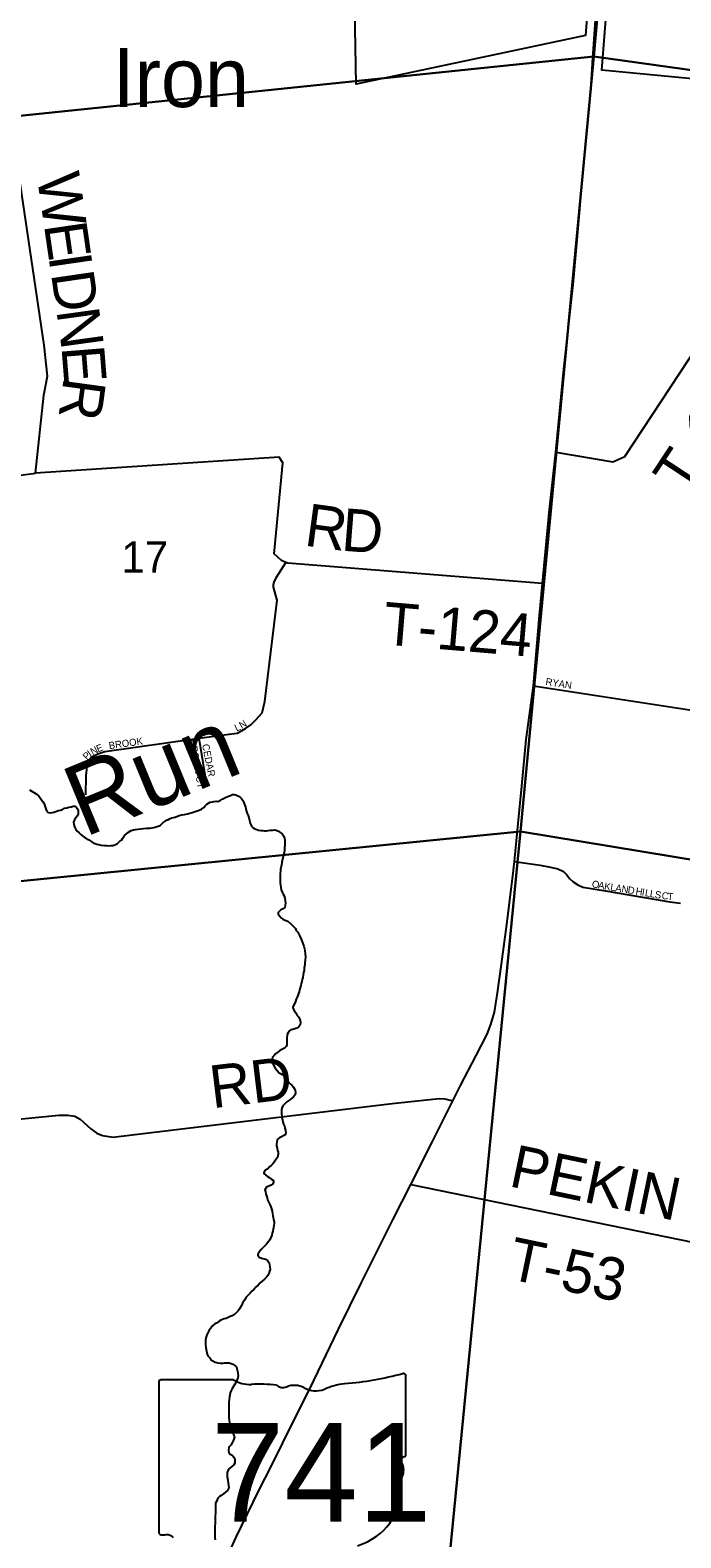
# Model space of a CAD drawing. Extents: x 1310247 to 1664935, y 284496 to 704931.
# Drawn here: x 1475018 to 1479599, y 551400 to 562017 of the extents above; entities that cross this region are included whole.
import ezdxf

# ---------------------------------------------------------------- set-up
doc = ezdxf.new("R2010")
doc.units = 0
for name, color, linetype in [('GM_P_State_Location', 7, 'Continuous'), ('GM_X_Airport_Class_2', 7, 'Continuous'), ('GM_X_County', 7, 'Continuous'), ('GM_X_County_Subdivision_Text', 7, 'Continuous'), ('GM_X_Interstate_Route', 7, 'Continuous'), ('GM_X_Interstate_Shield', 7, 'Continuous'), ('GM_X_Major_Lake_Text', 7, 'Continuous'), ('GM_X_Minor_Lake_Text', 7, 'Continuous'), ('GM_X_Minor_River_Text', 7, 'Continuous'), ('GM_X_State_Location', 7, 'Continuous'), ('GM_X_Township_Subdivision', 7, 'Continuous'), ('GM_X_Unincorporated_Location', 7, 'Continuous'), ('GM_X_US_Location', 7, 'Continuous')]:
    doc.layers.add(name, color=color, linetype=linetype)

msp = doc.modelspace()

# ---------------------------------------------------------------- linework, layer by layer
at = {"layer": 'GM_X_Airport_Class_2'}
for p, q in [((1477664, 551987), (1477664, 552539)), ((1475923, 552495), (1475923, 551438)), ((1476450, 552513), (1475941, 552513)), ((1477664, 551987), (1477664, 551987))]:
    msp.add_line(p, q, dxfattribs=at)
for centre, major_axis, start_param, end_param in [((1477044, 553954), (1845, 0), 4.814394, 5.042369), ((1477644, 552542), (19.4, 0), 6.141152, 7.989035), ((1475943, 552497), (20.2, 0), 1.712693, 3.28349), ((1476572, 552636), (196, 0), 4.042523, 4.731795), ((1476636, 551920), (702, 0), 1.404758, 1.657858), ((1476796, 552503), (56.4, 0), 3.836095, 5.185415), ((1476879, 552380), (117, 0), 0.950623, 2.079405), ((1477030, 552548), (141, 0), 4.081561, 5.145723), ((1477279, 552190), (371, 0), 1.699011, 2.107814), ((1477659, 551946), (30, 0), 1.883978, 3.671073), ((1477468, 551876), (180, 0), 5.934695, 6.695948), ((1477643, 551984), (20.7, 0), 5.05454, 6.418171), ((1477733, 551755), (131, 0), 2.387724, 3.262537), ((1477147, 551685), (462, 0), 5.101752, 6.440018), ((1475944, 551436), (20.3, 0), 3.00124, 4.508301), ((1475947, 551544), (155, 0), 4.665946, 4.897461), ((1475978, 551377), (56, 0), 0.519207, 1.627899)]:
    msp.add_ellipse(centre, major_axis=major_axis, ratio=0.8, start_param=start_param, end_param=end_param, dxfattribs=at)
at = {"layer": 'GM_X_County'}
for points in [[(1479479, 567338), (1478986, 561830), (1473262, 561240), (1473764, 566593)], [(1479479, 567338), (1484985, 566465), (1484514, 561059), (1478986, 561830)], [(1478986, 561830), (1478470, 556373), (1472773, 555809), (1473262, 561240)], [(1478986, 561830), (1484514, 561059), (1483996, 555463), (1478470, 556373)], [(1472773, 555809), (1478470, 556373), (1477951, 551069), (1472356, 551176)], [(1478470, 556373), (1483996, 555463), (1483405, 549963), (1478580, 551057), (1477951, 551069)]]:
    msp.add_lwpolyline(points, close=True, dxfattribs=at)
at = {"layer": 'GM_X_County_Subdivision_Text'}
for points in [[(1475055, 558898), (1475113, 559446), (1475139, 559580), (1475117, 559798), (1474937, 561005), (1474885, 561308), (1474899, 561446), (1474913, 561588), (1474913, 561588)], [(1478720, 559045), (1479121, 558977), (1479205, 559015), (1480871, 561545)], [(1478625, 558119), (1476833, 558263), (1476817, 558269), (1476787, 558281), (1476736, 558330), (1476797, 558969), (1476770, 559010), (1475055, 558898)], [(1473036, 558667), (1473262, 558691), (1473430, 558703), (1474218, 558785), (1475055, 558898)], [(1472632, 554062), (1472642, 554074), (1472655, 554085), (1472677, 554097), (1472713, 554106), (1472748, 554111), (1473324, 554171), (1474361, 554285), (1474817, 554335), (1475220, 554376), (1475282, 554377), (1475333, 554369), (1475370, 554348), (1475444, 554279), (1475487, 554250), (1475527, 554233), (1475602, 554220), (1475736, 554238), (1477566, 554457), (1477898, 554494), (1477938, 554491), (1477993, 554477)], [(1477698, 553888), (1481196, 553171), (1483684, 552728), (1488576, 551945), (1488918, 551893)]]:
    msp.add_lwpolyline(points, dxfattribs=at)
at = {"layer": 'GM_X_Interstate_Shield'}
for points in [[(1478982, 561852), (1478997, 562054), (1479001, 562118)], [(1477698, 553888), (1477850, 554190), (1477993, 554477), (1478049, 554584), (1478159, 554797), (1478235, 554947), (1478261, 555015), (1478287, 555102), (1478309, 555237), (1478337, 555439), (1478374, 555718), (1478416, 556062), (1478429, 556163), (1478455, 556431), (1478480, 556692), (1478511, 557021), (1478561, 557400), (1478605, 557895), (1478625, 558119), (1478675, 558641), (1478720, 559045), (1478776, 559630), (1478841, 560226), (1478864, 560486), (1478898, 560867), (1478937, 561291), (1478963, 561559), (1478977, 561779), (1478978, 561789), (1478982, 561852)], [(1475422, 549220), (1475567, 549518), (1475725, 549839), (1475868, 550129), (1475942, 550277), (1476008, 550412), (1476077, 550556), (1476132, 550667), (1476183, 550775), (1476248, 550916), (1476326, 551089), (1476468, 551404), (1476628, 551733), (1476716, 551907), (1476795, 552064), (1476891, 552259), (1476986, 552448), (1477190, 552868), (1477349, 553194), (1477438, 553372), (1477571, 553639), (1477698, 553888)]]:
    msp.add_lwpolyline(points, dxfattribs=at)
at = {"layer": 'GM_X_Major_Lake_Text'}
for points in [[(1481447, 561504), (1479042, 561734), (1479217, 563934)], [(1478989, 562778), (1478928, 561979), (1477313, 561636), (1477287, 563080)]]:
    msp.add_lwpolyline(points, dxfattribs=at)
at = {"layer": 'GM_X_Minor_River_Text'}
for points in [[(1475013, 556666), (1475025, 556659), (1475037, 556653), (1475049, 556647), (1475061, 556640), (1475078, 556622), (1475088, 556610), (1475098, 556597), (1475106, 556585), (1475115, 556573), (1475119, 556561), (1475123, 556547), (1475128, 556534), (1475132, 556522), (1475144, 556508), (1475160, 556506), (1475174, 556507), (1475186, 556509), (1475204, 556516), (1475218, 556522), (1475232, 556524), (1475245, 556529), (1475259, 556537), (1475275, 556541), (1475291, 556544), (1475307, 556548), (1475321, 556552), (1475333, 556551), (1475345, 556543), (1475355, 556527), (1475356, 556509), (1475356, 556495), (1475350, 556481), (1475339, 556469), (1475329, 556455), (1475323, 556439), (1475326, 556423), (1475330, 556407), (1475337, 556393), (1475349, 556376), (1475363, 556364), (1475375, 556352), (1475388, 556341), (1475406, 556329), (1475430, 556314), (1475451, 556300), (1475463, 556291), (1475475, 556289), (1475487, 556285), (1475501, 556282), (1475519, 556278), (1475541, 556275), (1475559, 556275), (1475577, 556272), (1475589, 556274), (1475603, 556276), (1475618, 556281), (1475632, 556289), (1475648, 556303), (1475660, 556312), (1475667, 556324), (1475683, 556346), (1475696, 556358), (1475710, 556369), (1475730, 556381), (1475745, 556386), (1475759, 556388), (1475777, 556390), (1475797, 556393), (1475815, 556395), (1475837, 556396), (1475849, 556398), (1475861, 556398), (1475877, 556399), (1475898, 556403), (1475920, 556410), (1475934, 556416), (1475953, 556435), (1475965, 556445), (1475977, 556453), (1475991, 556459), (1476003, 556464), (1476016, 556470), (1476040, 556475), (1476068, 556487), (1476086, 556490), (1476105, 556494)], [(1476105, 556494), (1476125, 556497), (1476143, 556503), (1476159, 556507), (1476173, 556512), (1476187, 556516), (1476208, 556523), (1476224, 556531), (1476240, 556543), (1476251, 556554), (1476261, 556566), (1476273, 556574), (1476285, 556580), (1476301, 556583), (1476314, 556585), (1476328, 556587), (1476340, 556586), (1476356, 556592), (1476370, 556602), (1476388, 556611), (1476403, 556617), (1476415, 556623), (1476429, 556628), (1476443, 556634), (1476455, 556634), (1476467, 556631), (1476481, 556625), (1476493, 556619), (1476505, 556606), (1476516, 556592), (1476522, 556578), (1476526, 556564), (1476533, 556547), (1476537, 556531), (1476542, 556515), (1476546, 556501), (1476552, 556487), (1476557, 556472), (1476563, 556452), (1476568, 556432), (1476576, 556412), (1476588, 556399), (1476600, 556393), (1476613, 556387), (1476625, 556382), (1476643, 556380), (1476657, 556380), (1476669, 556379), (1476681, 556379), (1476694, 556381), (1476708, 556382), (1476726, 556384), (1476738, 556386), (1476750, 556383), (1476766, 556375), (1476779, 556367), (1476793, 556356), (1476801, 556342), (1476809, 556326), (1476812, 556310), (1476812, 556298), (1476811, 556277), (1476809, 556261), (1476808, 556241), (1476806, 556225), (1476802, 556209), (1476799, 556198), (1476792, 556168), (1476790, 556156), (1476788, 556140), (1476785, 556126), (1476781, 556108), (1476781, 556096), (1476778, 556078), (1476778, 556062), (1476777, 556042), (1476777, 556025), (1476778, 556011), (1476780, 555993), (1476784, 555979), (1476785, 555963), (1476793, 555947), (1476800, 555933), (1476806, 555920), (1476810, 555904), (1476813, 555886), (1476815, 555872), (1476814, 555852), (1476810, 555838), (1476798, 555828), (1476781, 555819), (1476765, 555803), (1476765, 555791), (1476774, 555779), (1476786, 555766), (1476798, 555756), (1476818, 555748), (1476832, 555741), (1476855, 555721), (1476873, 555704), (1476885, 555690)], [(1476885, 555690), (1476890, 555677), (1476902, 555665), (1476910, 555651), (1476917, 555637), (1476927, 555616), (1476931, 555604), (1476938, 555584), (1476944, 555566), (1476949, 555548), (1476951, 555534), (1476954, 555515), (1476956, 555489), (1476955, 555469), (1476953, 555449), (1476952, 555437), (1476948, 555411), (1476947, 555395), (1476943, 555381), (1476940, 555365), (1476938, 555345), (1476934, 555331), (1476931, 555317), (1476927, 555303), (1476924, 555289), (1476918, 555273), (1476914, 555258), (1476911, 555244), (1476907, 555232), (1476903, 555218), (1476898, 555206), (1476890, 555194), (1476885, 555176), (1476881, 555164), (1476873, 555148), (1476868, 555136), (1476870, 555124), (1476878, 555108), (1476889, 555096), (1476897, 555079), (1476909, 555067), (1476914, 555055), (1476918, 555043), (1476922, 555027), (1476919, 555013), (1476909, 554999), (1476895, 554989), (1476881, 554985), (1476868, 554980), (1476854, 554978), (1476840, 554968), (1476834, 554956), (1476827, 554943), (1476825, 554915), (1476826, 554898), (1476826, 554886), (1476826, 554872), (1476821, 554860), (1476809, 554849), (1476795, 554841), (1476774, 554830), (1476762, 554820), (1476746, 554808), (1476737, 554796), (1476725, 554785), (1476721, 554769), (1476722, 554753), (1476726, 554740), (1476733, 554724), (1476743, 554706), (1476757, 554690), (1476772, 554675), (1476786, 554667), (1476798, 554660), (1476810, 554654), (1476817, 554638), (1476827, 554624), (1476837, 554609), (1476849, 554597), (1476860, 554587), (1476872, 554574), (1476880, 554562), (1476883, 554550), (1476885, 554536), (1476883, 554520), (1476872, 554506), (1476858, 554494), (1476846, 554485), (1476825, 554471), (1476813, 554457), (1476798, 554442), (1476790, 554426), (1476788, 554414), (1476787, 554398), (1476787, 554386), (1476789, 554374), (1476790, 554358), (1476794, 554343), (1476798, 554327), (1476801, 554313), (1476809, 554299)], [(1476809, 554299), (1476812, 554285), (1476816, 554267), (1476818, 554253), (1476815, 554241), (1476803, 554233), (1476787, 554223), (1476773, 554216), (1476760, 554206), (1476754, 554188), (1476753, 554174), (1476753, 554160), (1476757, 554144), (1476760, 554128), (1476764, 554115), (1476764, 554101), (1476761, 554089), (1476759, 554077), (1476751, 554066), (1476740, 554052), (1476730, 554036), (1476718, 554024), (1476703, 554013), (1476691, 553999), (1476674, 553989), (1476666, 553977), (1476664, 553965), (1476678, 553953), (1476689, 553945), (1476701, 553938), (1476719, 553924), (1476731, 553916), (1476732, 553904), (1476726, 553892), (1476714, 553882), (1476698, 553876), (1476683, 553869), (1476671, 553851), (1476675, 553835), (1476678, 553821), (1476682, 553808), (1476686, 553794), (1476689, 553780), (1476697, 553766), (1476706, 553746), (1476712, 553731), (1476718, 553717), (1476721, 553701), (1476725, 553683), (1476726, 553667), (1476730, 553655), (1476732, 553641), (1476735, 553626), (1476737, 553614), (1476733, 553598), (1476732, 553586), (1476730, 553574), (1476726, 553559), (1476723, 553545), (1476719, 553531), (1476715, 553519), (1476710, 553507), (1476702, 553495), (1476692, 553479), (1476681, 553467), (1476669, 553454), (1476656, 553442), (1476644, 553430), (1476634, 553418), (1476623, 553403), (1476621, 553389), (1476631, 553376), (1476647, 553370), (1476665, 553365), (1476676, 553361), (1476688, 553353), (1476700, 553336), (1476704, 553322), (1476705, 553308), (1476707, 553290), (1476704, 553278), (1476698, 553262), (1476692, 553248), (1476683, 553236), (1476669, 553221), (1476652, 553207), (1476638, 553195), (1476624, 553178), (1476609, 553166), (1476593, 553148), (1476578, 553137), (1476566, 553123), (1476550, 553107), (1476539, 553094), (1476527, 553074), (1476514, 553052), (1476504, 553032), (1476493, 553012), (1476483, 552999), (1476468, 552983), (1476456, 552973)], [(1476456, 552973), (1476440, 552964), (1476425, 552958), (1476413, 552952), (1476399, 552945), (1476385, 552941), (1476373, 552937), (1476360, 552932), (1476348, 552926), (1476334, 552914), (1476318, 552907), (1476301, 552893), (1476289, 552877), (1476278, 552861), (1476268, 552844), (1476262, 552828), (1476257, 552814), (1476253, 552792), (1476252, 552764), (1476255, 552740), (1476259, 552715), (1476264, 552693), (1476270, 552681), (1476283, 552667), (1476291, 552654), (1476305, 552646), (1476321, 552636), (1476339, 552631), (1476359, 552629), (1476377, 552630), (1476389, 552632), (1476403, 552631), (1476419, 552631), (1476433, 552627), (1476445, 552622), (1476459, 552614), (1476470, 552604), (1476474, 552592), (1476478, 552573), (1476481, 552557), (1476483, 552543), (1476479, 552527), (1476474, 552511), (1476468, 552497), (1476459, 552482), (1476453, 552470), (1476441, 552452), (1476432, 552438), (1476426, 552420), (1476423, 552404), (1476421, 552392), (1476418, 552374), (1476416, 552358), (1476416, 552342), (1476417, 552324), (1476417, 552310), (1476417, 552298), (1476416, 552284), (1476416, 552268), (1476417, 552256), (1476417, 552242), (1476419, 552228), (1476422, 552210), (1476428, 552189), (1476429, 552175), (1476435, 552163), (1476445, 552145), (1476450, 552125), (1476456, 552110), (1476453, 552094), (1476447, 552083), (1476441, 552069), (1476430, 552053), (1476416, 552037), (1476415, 552015), (1476417, 552001), (1476427, 551989), (1476441, 551982), (1476452, 551968), (1476460, 551952), (1476459, 551938), (1476459, 551926), (1476453, 551914), (1476441, 551904), (1476422, 551888), (1476412, 551875), (1476405, 551859), (1476405, 551843), (1476404, 551829), (1476408, 551817), (1476410, 551805), (1476413, 551784), (1476415, 551768), (1476417, 551752), (1476408, 551734), (1476394, 551721), (1476379, 551709), (1476363, 551697), (1476351, 551690), (1476340, 551678), (1476330, 551656)], [(1476330, 551656), (1476324, 551644), (1476323, 551628), (1476323, 551610), (1476324, 551594), (1476324, 551572), (1476321, 551558), (1476321, 551540), (1476321, 551528), (1476320, 551510), (1476320, 551498), (1476319, 551484), (1476319, 551462), (1476319, 551448), (1476318, 551436), (1476318, 551420), (1476317, 551401), (1476321, 551385)]]:
    msp.add_lwpolyline(points, dxfattribs=at)
at = {"layer": 'GM_X_State_Location'}
for points in [[(1475409, 556632), (1475413, 556767), (1475420, 556832), (1475426, 556867), (1475447, 556896), (1475495, 556920), (1475543, 556938), (1476207, 557032), (1476420, 557060), (1476475, 557067), (1476507, 557083), (1476533, 557098), (1476571, 557125), (1476606, 557160), (1476651, 557209), (1476671, 557289), (1476757, 558002), (1476731, 558095), (1476731, 558114), (1476735, 558129), (1476752, 558165), (1476817, 558269)], [(1478561, 557400), (1479783, 557212), (1479856, 557175), (1479893, 557116), (1479936, 556867)], [(1476265, 556689), (1476207, 557032)], [(1478429, 556163), (1478608, 556136), (1478681, 556123), (1478733, 556110), (1478772, 556093), (1478796, 556069), (1478816, 556043), (1478841, 556018), (1478873, 555998), (1478910, 555981), (1479068, 555955), (1479522, 555879), (1479597, 555870)]]:
    msp.add_lwpolyline(points, dxfattribs=at)

# ---------------------------------------------------------------- texts
at = {"layer": 'GM_P_State_Location'}
for s, rotation, p in [('RYAN', 351.0271, (1478644, 557406)), ('L', 24.8667, (1476471, 557077)), ('N', 32.0206, (1476508, 557095)), ('E', 21.634, (1475495, 556930)), ('BROOK', 8.1301, (1475575, 556953)), ('BROOK CT', 280.6671, (1476135, 557017)), ('CEDAR', 281.0685, (1476228, 556985)), ('P', 47.2999, (1475419, 556874)), ('I', 34.0538, (1475441, 556898)), ('N', 28.3837, (1475458, 556910)), ('O', 350.6239, (1478970, 555981)), ('A', 350.6366, (1479014, 555973)), ('K', 350.6239, (1479057, 555966)), ('L', 350.6222, (1479100, 555959)), ('A', 350.6239, (1479135, 555953)), ('N', 350.6239, (1479179, 555946)), ('D', 350.6269, (1479222, 555939)), ('H', 350.6275, (1479278, 555930)), ('I', 350.6363, (1479322, 555923)), ('L', 350.6374, (1479344, 555919)), ('L', 350.614, (1479378, 555913)), ('S', 350.6374, (1479413, 555907)), ('C', 350.6251, (1479461, 555900)), ('T', 353.9178, (1479503, 555893))]:
    msp.add_text(s, height=50, rotation=rotation, dxfattribs=at).set_placement(p)
at = {"layer": 'GM_X_Airport_Class_2'}
msp.add_text('741', height=696.1, dxfattribs=at).set_placement((1476290, 551513))
at = {"layer": 'GM_X_Interstate_Route'}
msp.add_text('Iron', height=417, rotation=0, dxfattribs=at).set_placement((1475598, 561475))
at = {"layer": 'GM_X_Minor_Lake_Text'}
msp.add_text('Run', height=500, rotation=22.3885, dxfattribs=at).set_placement((1475399, 556330))
at = {"layer": 'GM_X_Township_Subdivision'}
for s, rotation, p in [('W', 278.3097, (1475064, 560991)), ('E', 278.3089, (1475114, 560647)), ('I', 278.3121, (1475146, 560425)), ('D', 278.3017, (1475164, 560303)), ('N', 277.8493, (1475202, 560043)), ('E', 274.5604, (1475238, 559786)), ('T-126', 56.6226, (1479641, 558730)), ('R', 262.2325, (1475256, 559579)), ('R', 352.2287, (1476941, 558388)), ('D', 355.5495, (1477203, 558352)), ('T-124', 355.2135, (1477495, 557692)), ('RD', 6.9409, (1476301, 554424)), ('PEKIN', 348.2318, (1478381, 553877)), ('T-53', 348.2022, (1478369, 553226))]:
    msp.add_text(s, height=300, rotation=rotation, dxfattribs=at).set_placement(p)
at = {"layer": 'GM_X_Unincorporated_Location'}
for s in ['s', 'r']:
    msp.add_text(s, height=1, dxfattribs=at).set_placement((1476774, 551896))
msp.add_text('741', height=1, rotation=0, dxfattribs=at).set_placement((1476421, 551824))
at = {"layer": 'GM_X_US_Location'}
msp.add_text('17', height=221, rotation=0, dxfattribs=at).set_placement((1475660, 558196))

doc.saveas('drawing.dxf')
